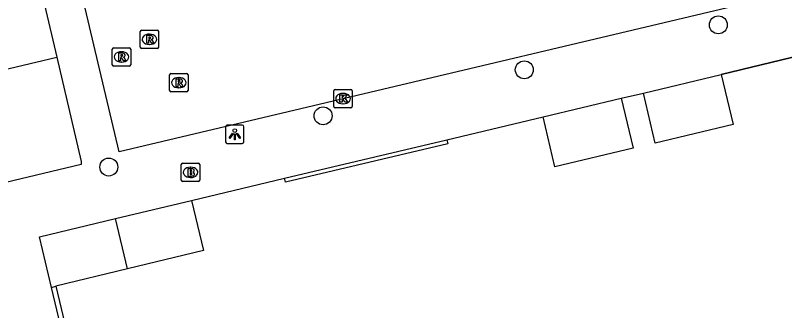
# Model space of a CAD drawing. Extents: x 158038 to 159242, y 380133 to 381214.
# Drawn here: x 158516.63 to 158558.46, y 380471.82 to 380487.89 of the extents above; entities that cross this region are included whole.
import ezdxf

# ---------------------------------------------------------------- set-up
doc = ezdxf.new("R2010")
doc.units = 0
for name, color, linetype in [('IMGEO_Boom', 7, 'Continuous'), ('IMGEO_Brandkraan', 7, 'Continuous'), ('IMGEO_Hek', 7, 'Continuous'), ('IMGEO_Kolk', 7, 'Continuous'), ('IMGEO_Lichtpunt', 7, 'Continuous'), ('IMGEO_Muur', 7, 'Continuous'), ('IMGEO_Pand', 7, 'Continuous'), ('IMGEO_Rijbaan_lokaal_open', 7, 'Continuous'), ('IMGEO_Rioolput', 7, 'Continuous'), ('IMGEO_Voetpad_open', 7, 'Continuous')]:
    doc.layers.add(name, color=color, linetype=linetype)

msp = doc.modelspace()

# ---------------------------------------------------------------- linework, layer by layer
at = {"layer": 'IMGEO_Boom'}
for centre in [(158554.86, 380487.377), (158544.31, 380484.93), (158533.368, 380482.426), (158521.715, 380479.639)]:
    msp.add_circle(centre, 0.489, dxfattribs=at)
at = {"layer": 'IMGEO_Brandkraan'}
for p, q in [((158525.658, 380478.921), (158525.658, 380479.773)), ((158525.733, 380479.847), (158526.585, 380479.847)), ((158526.146, 380479.627), (158526.171, 380479.627)), ((158526.659, 380479.773), (158526.659, 380478.921)), ((158526.585, 380478.847), (158525.733, 380478.847)), ((158526.169, 380479.067), (158526.144, 380479.067))]:
    msp.add_line(p, q, dxfattribs=at)
for points in [[(158525.658, 380478.921), (158525.658, 380479.773)], [(158525.733, 380479.847), (158526.585, 380479.847)], [(158526.659, 380479.773), (158526.659, 380478.921)], [(158526.006, 380479.547), (158526.006, 380479.147), (158526.219, 380479.147)], [(158526.237, 380479.547), (158526.006, 380479.547)], [(158526.185, 380479.466), (158526.131, 380479.466), (158526.131, 380479.39)], [(158526.131, 380479.39), (158526.184, 380479.39)], [(158526.193, 380479.314), (158526.131, 380479.314), (158526.131, 380479.233)], [(158526.131, 380479.233), (158526.193, 380479.233)], [(158526.585, 380478.847), (158525.733, 380478.847)]]:
    msp.add_lwpolyline(points, dxfattribs=at)
for centre, radius, start, end in [((158525.735, 380479.771), 0.0765, 91.552, 178.448), ((158525.735, 380479.771), 0.0765, 91.552, 178.448), ((158526.583, 380479.771), 0.0765, 1.552, 88.448), ((158526.583, 380479.771), 0.0765, 1.552, 88.448), ((158526.186, 380479.428), 0.0379, 267.8285, 90.9355), ((158526.194, 380479.273), 0.0404, 269.8759, 90.5077), ((158526.241, 380479.402), 0.145, 59.4692, 91.5367), ((158526.266, 380479.449), 0.0922, 285.5137, 58.1501), ((158526.271, 380479.257), 0.105, 301.3115, 78.989), ((158525.735, 380478.923), 0.0765, 181.552, 268.448), ((158525.735, 380478.923), 0.0765, 181.552, 268.448), ((158526.225, 380479.398), 0.251, 268.6676, 293.5347), ((158526.583, 380478.923), 0.0765, 271.552, 358.448), ((158526.583, 380478.923), 0.0765, 271.552, 358.448)]:
    msp.add_arc(centre, radius, start, end, dxfattribs=at)
for centre, major_axis, ratio, start_param, end_param in [((158526.145, 380479.347), (-0.387, 0.002), 0.722429, 4.712389, 7.853982), ((158526.17, 380479.347), (-0.39, 0.002), 0.717154, 1.570796, 4.712389)]:
    msp.add_ellipse(centre, major_axis=major_axis, ratio=ratio, start_param=start_param, end_param=end_param, dxfattribs=at)
at = {"layer": 'IMGEO_Hek'}
msp.add_lwpolyline([(158565.881, 380487.297), (158555.012, 380484.672)], dxfattribs=at)
at = {"layer": 'IMGEO_Kolk'}
for p, q in [((158534.028, 380483.864), (158534.88, 380483.864)), ((158533.953, 380482.938), (158533.953, 380483.79)), ((158534.441, 380483.644), (158534.466, 380483.644)), ((158534.954, 380483.79), (158534.954, 380482.938)), ((158534.464, 380483.084), (158534.439, 380483.084)), ((158534.88, 380482.864), (158534.028, 380482.864))]:
    msp.add_line(p, q, dxfattribs=at)
for points in [[(158534.028, 380483.864), (158534.88, 380483.864)], [(158533.953, 380482.938), (158533.953, 380483.79)], [(158534.274, 380483.564), (158534.397, 380483.564), (158534.397, 380483.413), (158534.527, 380483.564), (158534.691, 380483.564), (158534.545, 380483.413), (158534.698, 380483.164), (158534.546, 380483.164), (158534.461, 380483.328), (158534.397, 380483.261), (158534.397, 380483.164), (158534.274, 380483.164), (158534.274, 380483.564)], [(158534.954, 380483.79), (158534.954, 380482.938)], [(158534.88, 380482.864), (158534.028, 380482.864)]]:
    msp.add_lwpolyline(points, dxfattribs=at)
for centre, start, end in [((158534.03, 380483.788), 91.552, 178.448), ((158534.03, 380483.788), 91.552, 178.448), ((158534.878, 380483.788), 1.552, 88.448), ((158534.878, 380483.788), 1.552, 88.448), ((158534.03, 380482.94), 181.552, 268.448), ((158534.03, 380482.94), 181.552, 268.448), ((158534.878, 380482.94), 271.552, 358.448), ((158534.878, 380482.94), 271.552, 358.448)]:
    msp.add_arc(centre, 0.0765, start, end, dxfattribs=at)
for centre, major_axis, ratio, start_param, end_param in [((158534.44, 380483.364), (-0.387, 0.002), 0.722429, 4.712389, 7.853982), ((158534.465, 380483.364), (-0.39, 0.002), 0.717154, 1.570796, 4.712389)]:
    msp.add_ellipse(centre, major_axis=major_axis, ratio=ratio, start_param=start_param, end_param=end_param, dxfattribs=at)
at = {"layer": 'IMGEO_Lichtpunt'}
for p, q in [((158528.066, 380481.824), (158528.066, 380481.017)), ((158528.066, 380481.824), (158528.066, 380481.017)), ((158528.968, 380481.919), (158528.16, 380481.919)), ((158528.968, 380481.919), (158528.16, 380481.919)), ((158529.062, 380481.017), (158529.062, 380481.824)), ((158529.062, 380481.017), (158529.062, 380481.824)), ((158528.16, 380480.923), (158528.968, 380480.923)), ((158528.16, 380480.923), (158528.968, 380480.923))]:
    msp.add_line(p, q, dxfattribs=at)
for points in [[(158528.44, 380481.488), (158528.479, 380481.46), (158528.291, 380481.198), (158528.253, 380481.225), (158528.44, 380481.488)], [(158528.542, 380481.44), (158528.589, 380481.44), (158528.589, 380481.118), (158528.542, 380481.118), (158528.542, 380481.44)], [(158528.652, 380481.46), (158528.69, 380481.487), (158528.877, 380481.225), (158528.838, 380481.197), (158528.652, 380481.46)]]:
    msp.add_lwpolyline(points, dxfattribs=at)
msp.add_circle((158528.565, 380481.622), 0.0994, dxfattribs=at)
for centre, start, end in [((158528.16, 380481.824), 90, 180), ((158528.16, 380481.824), 90, 180), ((158528.968, 380481.824), 0, 90), ((158528.968, 380481.824), 0, 90), ((158528.16, 380481.017), 180, 270), ((158528.16, 380481.017), 180, 270), ((158528.968, 380481.017), 270, 0), ((158528.968, 380481.017), 270, 360)]:
    msp.add_arc(centre, 0.0946, start, end, dxfattribs=at)
at = {"layer": 'IMGEO_Muur'}
for points in [[(158531.267, 380479.035), (158540.105, 380481.127)], [(158540.105, 380481.127), (158540.159, 380480.898), (158531.321, 380478.806), (158531.267, 380479.035)], [(158519.177, 380470.658), (158518.596, 380473.09)], [(158518.829, 380473.147), (158519.41, 380470.714), (158519.177, 380470.658)]]:
    msp.add_lwpolyline(points, dxfattribs=at)
at = {"layer": 'IMGEO_Pand'}
for points in [[(158550.786, 380483.667), (158555.012, 380484.672)], [(158555.012, 380484.672), (158555.66, 380481.948), (158551.433, 380480.943), (158550.786, 380483.667)], [(158545.332, 380482.377), (158549.578, 380483.382)], [(158549.578, 380483.382), (158550.223, 380480.657), (158545.976, 380479.653), (158545.332, 380482.377)], [(158522.079, 380476.834), (158526.205, 380477.822)], [(158526.205, 380477.822), (158526.857, 380475.099), (158522.734, 380474.096)], [(158518.596, 380473.09), (158517.953, 380475.846), (158522.079, 380476.834)], [(158522.734, 380474.096), (158522.079, 380476.834)], [(158522.734, 380474.096), (158518.829, 380473.147)], [(158518.596, 380473.09), (158518.829, 380473.147)]]:
    msp.add_lwpolyline(points, dxfattribs=at)
at = {"layer": 'IMGEO_Rijbaan_lokaal_open'}
for points in [[(158508.621, 380507.557), (158514.076, 380484.47), (158518.89, 380485.617)], [(158566.227, 380490.892), (158522.276, 380480.47), (158520.895, 380486.296), (158517.767, 380499.583)], [(158518.89, 380485.617), (158520.203, 380479.945), (158520.214, 380479.785), (158509.959, 380477.328)]]:
    msp.add_lwpolyline(points, dxfattribs=at)
at = {"layer": 'IMGEO_Rioolput'}
for p, q in [((158523.425, 380486.165), (158523.425, 380487.017)), ((158523.5, 380487.091), (158524.352, 380487.091)), ((158523.913, 380486.871), (158523.938, 380486.871)), ((158524.426, 380487.017), (158524.426, 380486.165)), ((158523.936, 380486.311), (158523.911, 380486.311)), ((158521.904, 380485.207), (158521.904, 380486.059)), ((158521.979, 380486.133), (158522.831, 380486.133)), ((158522.392, 380485.913), (158522.417, 380485.913)), ((158522.905, 380486.059), (158522.905, 380485.207)), ((158524.352, 380486.091), (158523.5, 380486.091)), ((158522.831, 380485.133), (158521.979, 380485.133)), ((158522.415, 380485.353), (158522.39, 380485.353)), ((158525.021, 380483.803), (158525.021, 380484.655)), ((158525.096, 380484.729), (158525.948, 380484.729)), ((158526.022, 380484.655), (158526.022, 380483.803)), ((158525.509, 380484.509), (158525.534, 380484.509)), ((158525.532, 380483.949), (158525.507, 380483.949)), ((158525.948, 380483.729), (158525.096, 380483.729))]:
    msp.add_line(p, q, dxfattribs=at)
for points in [[(158523.425, 380486.165), (158523.425, 380487.017)], [(158523.5, 380487.091), (158524.352, 380487.091)], [(158524.014, 380486.789), (158523.762, 380486.791), (158523.762, 380486.391)], [(158524.426, 380487.017), (158524.426, 380486.165)], [(158523.762, 380486.391), (158523.886, 380486.391), (158523.886, 380486.553), (158523.897, 380486.553)], [(158523.94, 380486.71), (158523.886, 380486.71), (158523.886, 380486.629)], [(158523.886, 380486.629), (158523.938, 380486.629)], [(158523.944, 380486.524), (158524.015, 380486.391), (158524.155, 380486.391), (158524.09, 380486.517)], [(158521.904, 380485.207), (158521.904, 380486.059)], [(158521.979, 380486.133), (158522.831, 380486.133)], [(158522.905, 380486.059), (158522.905, 380485.207)], [(158524.352, 380486.091), (158523.5, 380486.091)], [(158522.493, 380485.831), (158522.241, 380485.833), (158522.241, 380485.433)], [(158522.241, 380485.433), (158522.365, 380485.433), (158522.365, 380485.595), (158522.376, 380485.595)], [(158522.419, 380485.752), (158522.365, 380485.752), (158522.365, 380485.671)], [(158522.365, 380485.671), (158522.417, 380485.671)], [(158522.423, 380485.566), (158522.494, 380485.433), (158522.634, 380485.433), (158522.569, 380485.559)], [(158522.831, 380485.133), (158521.979, 380485.133)], [(158525.021, 380483.803), (158525.021, 380484.655)], [(158525.096, 380484.729), (158525.948, 380484.729)], [(158526.022, 380484.655), (158526.022, 380483.803)], [(158525.61, 380484.427), (158525.358, 380484.429), (158525.358, 380484.029)], [(158525.536, 380484.348), (158525.482, 380484.348), (158525.482, 380484.267)], [(158525.482, 380484.267), (158525.534, 380484.267)], [(158525.358, 380484.029), (158525.482, 380484.029), (158525.482, 380484.191), (158525.493, 380484.191)], [(158525.54, 380484.162), (158525.611, 380484.029), (158525.751, 380484.029), (158525.686, 380484.155)], [(158525.948, 380483.729), (158525.096, 380483.729)]]:
    msp.add_lwpolyline(points, dxfattribs=at)
for centre, radius, start, end in [((158523.502, 380487.015), 0.0765, 91.552, 178.448), ((158523.502, 380487.015), 0.0765, 91.552, 178.448), ((158524.013, 380486.679), 0.109, 350.3612, 89.416), ((158524.35, 380487.015), 0.0765, 1.552, 88.448), ((158524.35, 380487.015), 0.0765, 1.552, 88.448), ((158523.896, 380486.5), 0.0533, 26.0293, 88.6989), ((158523.922, 380486.818), 0.19, 274.7715, 282.9687), ((158523.946, 380486.614), 0.0964, 77.0061, 93.1865), ((158523.96, 380486.671), 0.0378, 276.6634, 79.6772), ((158524.011, 380486.679), 0.112, 277.5842, 350.9817), ((158523.995, 380486.464), 0.108, 29.5134, 73.7905), ((158521.981, 380486.057), 0.0765, 91.552, 178.448), ((158521.981, 380486.057), 0.0765, 91.552, 178.448), ((158522.829, 380486.057), 0.0765, 1.552, 88.448), ((158522.829, 380486.057), 0.0765, 1.552, 88.448), ((158523.502, 380486.167), 0.0765, 181.552, 268.448), ((158523.502, 380486.167), 0.0765, 181.552, 268.448), ((158524.35, 380486.167), 0.0765, 271.552, 358.448), ((158524.35, 380486.167), 0.0765, 271.552, 358.448), ((158522.375, 380485.542), 0.0533, 26.0293, 88.6989), ((158522.401, 380485.86), 0.19, 274.7715, 282.9687), ((158522.425, 380485.656), 0.0964, 77.0061, 93.1865), ((158522.439, 380485.713), 0.0378, 276.6634, 79.6772), ((158522.492, 380485.721), 0.109, 350.3612, 89.416), ((158522.49, 380485.721), 0.112, 277.5842, 350.9817), ((158522.474, 380485.506), 0.108, 29.5134, 73.7905), ((158521.981, 380485.209), 0.0765, 181.552, 268.448), ((158521.981, 380485.209), 0.0765, 181.552, 268.448), ((158522.829, 380485.209), 0.0765, 271.552, 358.448), ((158522.829, 380485.209), 0.0765, 271.552, 358.448), ((158525.098, 380484.653), 0.0765, 91.552, 178.448), ((158525.098, 380484.653), 0.0765, 91.552, 178.448), ((158525.946, 380484.653), 0.0765, 1.552, 88.448), ((158525.946, 380484.653), 0.0765, 1.552, 88.448), ((158525.518, 380484.456), 0.19, 274.7715, 282.9687), ((158525.542, 380484.252), 0.0964, 77.0061, 93.1865), ((158525.556, 380484.309), 0.0378, 276.6634, 79.6772), ((158525.609, 380484.317), 0.109, 350.3612, 89.416), ((158525.607, 380484.317), 0.112, 277.5842, 350.9817), ((158525.098, 380483.805), 0.0765, 181.552, 268.448), ((158525.098, 380483.805), 0.0765, 181.552, 268.448), ((158525.492, 380484.138), 0.0533, 26.0293, 88.6989), ((158525.591, 380484.102), 0.108, 29.5134, 73.7905), ((158525.946, 380483.805), 0.0765, 271.552, 358.448), ((158525.946, 380483.805), 0.0765, 271.552, 358.448)]:
    msp.add_arc(centre, radius, start, end, dxfattribs=at)
for centre, major_axis, ratio, start_param, end_param in [((158523.912, 380486.591), (-0.387, 0.002), 0.722429, 4.712389, 7.853982), ((158523.937, 380486.591), (-0.39, 0.002), 0.717154, 1.570796, 4.712389), ((158522.391, 380485.633), (-0.387, 0.002), 0.722429, 4.712389, 7.853982), ((158522.416, 380485.633), (-0.39, 0.002), 0.717154, 1.570796, 4.712389), ((158525.508, 380484.229), (-0.387, 0.002), 0.722429, 4.712389, 7.853982), ((158525.533, 380484.229), (-0.39, 0.002), 0.717154, 1.570796, 4.712389)]:
    msp.add_ellipse(centre, major_axis=major_axis, ratio=ratio, start_param=start_param, end_param=end_param, dxfattribs=at)
at = {"layer": 'IMGEO_Voetpad_open'}
for points in [[(158508.621, 380507.557), (158513.426, 380508.729), (158518.89, 380485.617)], [(158555.012, 380484.672), (158565.881, 380487.297)], [(158549.578, 380483.382), (158550.786, 380483.667)], [(158540.105, 380481.127), (158545.332, 380482.377)], [(158526.205, 380477.822), (158531.267, 380479.035)]]:
    msp.add_lwpolyline(points, dxfattribs=at)

doc.saveas('drawing.dxf')
